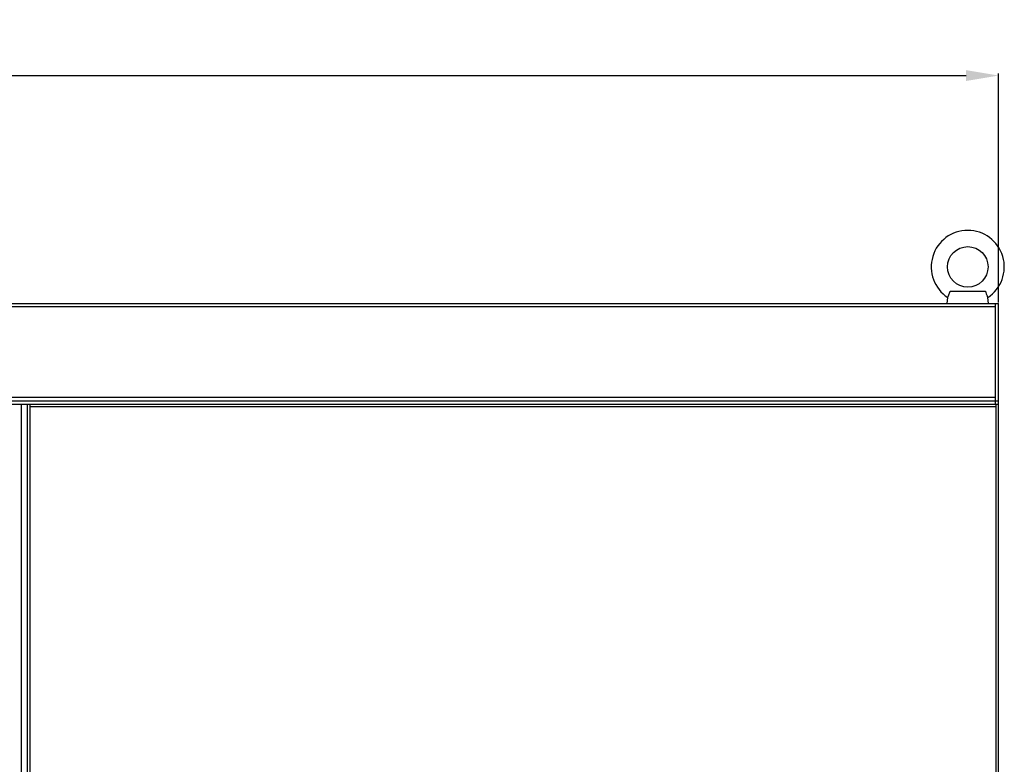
# Model space of a CAD drawing. Header units: millimetres. Extents: x 1117 to 38156, y -1945 to 7303.
# Tile 824 of 831: x 35979 to 36585, y 1432 to 1890. Entities that reach past the tile are written whole.
import ezdxf

# ---------------------------------------------------------------- set-up
doc = ezdxf.new("R2010")
doc.units = ezdxf.units.MM
doc.styles.get("Standard").update_dxf_attribs({"font": 'arial.ttf'})
doc.dimstyles.new('ISO-25', dxfattribs={"dimtxt": 2.5, "dimasz": 2.5, "dimexe": 1.25, "dimexo": 0.625, "dimtad": 1, "dimtxsty": 'Standard', "dimcen": 2.5, "dimadec": 0, "dimazin": 0, "dimtfac": 1, "dimtmove": 0, "dimatfit": 3, "dimfxl": 0, "dimarcsym": 0})

# ---------------------------------------------------------------- blocks, each defined once
blk = doc.blocks.new('*D159')
at = {"color": 0, "linetype": 'Continuous', "lineweight": -2}
for p, q in [((35381.85, 1716.23), (35381.85, 1857.23)), ((35401.85, 1855.98), (36561.85, 1855.98)), ((36581.85, 1716.23), (36581.85, 1857.23))]:
    blk.add_line(p, q, dxfattribs=at)
at = {"color": 0, "linetype": 'Continuous'}
for points in [[(35401.85, 1859.31), (35401.85, 1852.64), (35381.85, 1855.98)], [(36561.85, 1859.31), (36561.85, 1852.64), (36581.85, 1855.98)]]:
    blk.add_solid(points, dxfattribs=at)
at = {"layer": 'Defpoints', "color": 0, "linetype": 'Continuous'}
for p in [(36581.85, 1855.98), (35381.85, 1715.61), (36581.85, 1715.61)]:
    blk.add_point(p, dxfattribs=at)
at = {"color": 0, "linetype": 'Continuous', "insert": (35930.97, 1889.94), "char_height": 25, "width": 61.6875, "attachment_point": 2, "line_spacing_factor": 0.9}
blk.add_mtext('1200', dxfattribs=at)

msp = doc.modelspace()

# ---------------------------------------------------------------- linework, layer by layer
at = {"color": 7, "linetype": 'Continuous'}
for p, q in [((36551.92, 1723.108), (36573.771, 1723.108)), ((36550.127, 1715.608), (36550.496, 1719.3)), ((36575.564, 1715.608), (36575.195, 1719.3)), ((35381.846, 1715.608), (36581.846, 1715.608)), ((36579.846, 1713.608), (35383.846, 1713.608)), ((36579.846, 1653.608), (36579.846, 1715.608)), ((36581.846, -84.392), (36581.846, 1715.608)), ((35381.846, 1655.608), (36581.846, 1655.608)), ((36579.846, 1657.608), (35383.846, 1657.608)), ((35381.846, 1653.608), (36581.846, 1653.608)), ((35979.846, 1653.608), (35979.846, -2.392)), ((35983.646, 1653.608), (35983.646, 1246.608)), ((35983.846, -2.392), (35983.846, 1653.608)), ((35985.546, -2.392), (35985.546, 1653.608)), ((35985.546, 1652.108), (36580.146, 1652.108)), ((36580.146, 1653.608), (36580.146, -2.392))]:
    msp.add_line(p, q, dxfattribs=at)
msp.add_circle((36562.846, 1738.108), 12.5, dxfattribs=at)
msp.add_arc((36562.846, 1738.108), 22.5, 303.289431, 236.710569, dxfattribs=at)
for points, knots in [([(36550.496, 1719.3), (36550.545, 1719.386), (36550.828, 1719.901), (36551.409, 1721.133), (36551.769, 1722.351), (36551.92, 1723.108)], [0, 0, 0, 0, 0.0726922, 0.4319311, 1, 1, 1, 1]), ([(36573.771, 1723.108), (36573.876, 1722.581), (36574.169, 1721.475), (36574.7, 1720.218), (36575.087, 1719.492), (36575.195, 1719.3)], [0, 0, 0, 0, 0.3950895, 0.8384259, 1, 1, 1, 1])]:
    msp.add_open_spline(points, degree=3, knots=knots, dxfattribs=at)

# ---------------------------------------------------------------- dimensions: what is measured, and where the dimension line sits
at = {"linetype": 'Continuous'}
dim = msp.add_linear_dim(base=(36581.846, 1855.977), p1=(35381.846, 1715.608), p2=(36581.846, 1715.608), dimstyle='ISO-25', override={"dimtxt": 25, "dimasz": 20, "dimdsep": 46}, dxfattribs=at)
dim.commit()
dim.dimension.update_dxf_attribs({"geometry": '*D159', "text_midpoint": (35930.971, 1855.977), "dimtype": 160})

doc.saveas('drawing.dxf')
